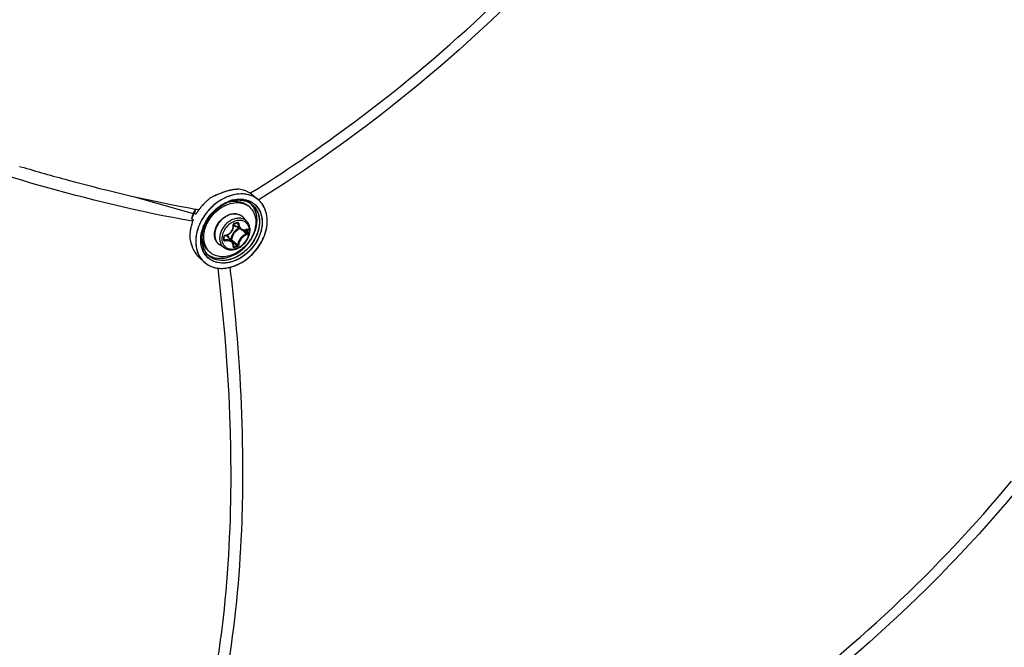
# Model space of a CAD drawing. Header units: millimetres. Extents: x 0 to 420, y 0 to 297.
# Tile 450 of 502: x 359 to 373, y 212 to 222. Entities that reach past the tile are written whole.
import ezdxf

# ---------------------------------------------------------------- set-up
doc = ezdxf.new("R2010")
doc.units = ezdxf.units.MM
doc.header["$LTSCALE"] = 23.1
doc.layers.get('0').update_dxf_attribs({"linetype": 'CONTINUOUS'})

msp = doc.modelspace()

# ---------------------------------------------------------------- linework, layer by layer
at = {"color": 7, "linetype": 'CONTINUOUS'}
for p, q in [((358.53, 219.604), (358.549, 219.598)), ((358.53, 219.604), (358.55, 219.598)), ((360.253, 219.149), (361.131, 218.896)), ((361.692, 219.09), (361.693, 219.091)), ((361.983, 219.2), (361.991, 219.205)), ((361.983, 219.2), (361.991, 219.205)), ((362.003, 219.186), (362.098, 219.11)), ((362.116, 219.104), (362.109, 219.1)), ((362.116, 219.104), (362.109, 219.1)), ((361.161, 218.952), (361.157, 218.938)), ((361.162, 218.954), (361.161, 218.952)), ((361.216, 218.954), (361.217, 218.955)), ((361.217, 218.955), (361.216, 218.954)), ((361.539, 219.016), (361.549, 219.022)), ((361.687, 219.074), (361.688, 219.075)), ((361.687, 219.074), (361.688, 219.074)), ((361.699, 219.079), (361.697, 219.078)), ((361.699, 219.079), (361.697, 219.078)), ((361.973, 218.995), (361.948, 219.017)), ((361.107, 218.823), (361.131, 218.802)), ((361.118, 218.865), (361.118, 218.866)), ((361.118, 218.865), (361.118, 218.866)), ((361.118, 218.865), (361.118, 218.866)), ((361.118, 218.865), (361.118, 218.866)), ((361.151, 218.91), (361.174, 218.889)), ((361.174, 218.889), (361.175, 218.89)), ((361.175, 218.89), (361.174, 218.889)), ((361.41, 218.904), (361.413, 218.907)), ((361.938, 218.775), (361.883, 218.838)), ((361.294, 218.725), (361.294, 218.726)), ((361.309, 218.732), (361.309, 218.732)), ((361.327, 218.769), (361.327, 218.769)), ((361.711, 218.634), (361.717, 218.645)), ((361.717, 218.645), (361.723, 218.657)), ((361.723, 218.657), (361.728, 218.67)), ((361.728, 218.67), (361.731, 218.682)), ((361.731, 218.682), (361.734, 218.695)), ((361.734, 218.734), (361.735, 218.736)), ((361.734, 218.733), (361.734, 218.734)), ((361.734, 218.731), (361.734, 218.733)), ((361.735, 218.721), (361.734, 218.731)), ((361.734, 218.695), (361.735, 218.708)), ((361.735, 218.736), (361.736, 218.737)), ((361.735, 218.708), (361.735, 218.721)), ((361.736, 218.739), (361.737, 218.74)), ((361.736, 218.737), (361.736, 218.739)), ((361.737, 218.74), (361.739, 218.741)), ((361.739, 218.741), (361.74, 218.742)), ((361.74, 218.742), (361.741, 218.743)), ((361.741, 218.743), (361.742, 218.744)), ((361.742, 218.744), (361.743, 218.744)), ((361.743, 218.744), (361.758, 218.748)), ((361.844, 218.661), (361.751, 218.719)), ((361.755, 218.782), (361.754, 218.782)), ((361.755, 218.782), (361.754, 218.782)), ((361.758, 218.748), (361.767, 218.75)), ((361.767, 218.75), (361.775, 218.753)), ((361.775, 218.753), (361.79, 218.757)), ((361.787, 218.756), (361.798, 218.75)), ((361.789, 218.755), (361.792, 218.754)), ((361.79, 218.757), (361.791, 218.758)), ((361.791, 218.758), (361.792, 218.758)), ((361.792, 218.758), (361.793, 218.758)), ((361.793, 218.758), (361.794, 218.757)), ((361.794, 218.757), (361.794, 218.757)), ((361.844, 218.661), (361.848, 218.659)), ((361.848, 218.659), (361.856, 218.655)), ((361.856, 218.655), (361.865, 218.652)), ((361.865, 218.652), (361.874, 218.65)), ((361.874, 218.65), (361.884, 218.649)), ((361.884, 218.649), (361.894, 218.649)), ((361.884, 218.649), (361.887, 218.647)), ((361.894, 218.649), (361.903, 218.65)), ((361.903, 218.65), (361.913, 218.652)), ((361.913, 218.652), (361.923, 218.655)), ((361.923, 218.655), (361.931, 218.658)), ((361.928, 218.657), (361.935, 218.653)), ((361.931, 218.658), (361.932, 218.659)), ((361.932, 218.659), (361.931, 218.658)), ((361.932, 218.659), (361.933, 218.659)), ((361.264, 218.586), (361.264, 218.586)), ((361.265, 218.586), (361.265, 218.586)), ((361.595, 218.556), (361.596, 218.558)), ((361.595, 218.555), (361.595, 218.556)), ((361.595, 218.554), (361.595, 218.555)), ((361.595, 218.553), (361.595, 218.554)), ((361.595, 218.534), (361.595, 218.553)), ((361.595, 218.529), (361.595, 218.534)), ((361.595, 218.506), (361.595, 218.529)), ((361.595, 218.512), (361.604, 218.5)), ((361.595, 218.505), (361.595, 218.506)), ((361.595, 218.504), (361.595, 218.505)), ((361.595, 218.503), (361.595, 218.504)), ((361.595, 218.504), (361.595, 218.504)), ((361.596, 218.558), (361.597, 218.559)), ((361.597, 218.559), (361.598, 218.56)), ((361.598, 218.56), (361.599, 218.561)), ((361.599, 218.561), (361.601, 218.562)), ((361.601, 218.562), (361.602, 218.563)), ((361.602, 218.563), (361.604, 218.564)), ((361.604, 218.564), (361.605, 218.564)), ((361.605, 218.564), (361.615, 218.566)), ((361.605, 218.564), (361.605, 218.564)), ((361.615, 218.566), (361.628, 218.57)), ((361.628, 218.57), (361.64, 218.574)), ((361.64, 218.574), (361.652, 218.58)), ((361.716, 218.472), (361.646, 218.556)), ((361.652, 218.58), (361.664, 218.587)), ((361.664, 218.587), (361.675, 218.595)), ((361.675, 218.595), (361.685, 218.603)), ((361.685, 218.603), (361.694, 218.613)), ((361.693, 218.505), (361.69, 218.504)), ((361.694, 218.613), (361.703, 218.623)), ((361.703, 218.623), (361.711, 218.634)), ((361.597, 218.381), (361.527, 218.427)), ((361.703, 218.488), (361.736, 218.46)), ((361.721, 218.466), (361.716, 218.472)), ((361.726, 218.458), (361.721, 218.466)), ((361.73, 218.45), (361.726, 218.458)), ((361.732, 218.441), (361.73, 218.45)), ((361.734, 218.432), (361.732, 218.441)), ((361.735, 218.422), (361.734, 218.432)), ((361.734, 218.405), (361.735, 218.412)), ((361.734, 218.405), (361.734, 218.405)), ((361.734, 218.404), (361.734, 218.405)), ((361.734, 218.404), (361.735, 218.403)), ((361.734, 218.404), (361.734, 218.404)), ((361.734, 218.404), (361.734, 218.404)), ((361.734, 218.404), (361.734, 218.404)), ((361.735, 218.412), (361.735, 218.422)), ((361.735, 218.411), (361.741, 218.403)), ((361.735, 218.403), (361.736, 218.403)), ((361.213, 218.245), (361.288, 218.175)), ((361.384, 218.315), (361.359, 218.336)), ((361.292, 218.172), (361.293, 218.171)), ((361.292, 218.172), (361.293, 218.171)), ((361.501, 218.079), (361.501, 218.079))]:
    msp.add_line(p, q, dxfattribs=at)
for centre, radius, start, end in [((361.911, 218.254), 1.017, 106.1445, 109.2371), ((361.91, 218.255), 1.016, 106.1399, 109.2411), ((361.873, 218.386), 0.879, 102.7336, 106.1494), ((361.872, 218.387), 0.878, 102.7293, 106.1433), ((361.854, 218.467), 0.796, 101.7838, 102.6906), ((361.853, 218.469), 0.794, 101.7857, 102.6944), ((361.836, 218.557), 0.705, 97.8778, 101.8484), ((361.818, 218.687), 0.573, 93.291, 97.8868), ((361.813, 218.752), 0.508, 92.6011, 93.2126), ((361.813, 218.76), 0.5, 91.9799, 93.2172), ((361.813, 218.762), 0.498, 91.9715, 93.2143), ((361.813, 218.767), 0.493, 91.9754, 92.6012), ((361.766, 218.865), 0.4, 73.6541, 79.7149), ((361.77, 218.88), 0.385, 71.2384, 73.6286), ((361.774, 218.89), 0.374, 67.3436, 71.2449), ((361.778, 218.899), 0.364, 64.2958, 67.3359), ((361.876, 218.485), 0.81, 132.3251, 134.8623), ((361.873, 218.488), 0.805, 131.0587, 132.3247), ((361.863, 218.499), 0.79, 127.2199, 131.0754), ((362.052, 217.908), 1.391, 116.0818, 118.6455), ((362.051, 217.91), 1.389, 116.0761, 118.6434), ((362.035, 217.943), 1.352, 115.443, 116.0705), ((362.032, 217.948), 1.346, 115.4437, 116.0741), ((362.037, 217.938), 1.357, 115.7551, 116.0699), ((362.032, 217.947), 1.347, 115.4424, 115.7551), ((362.006, 218.003), 1.285, 112.7623, 115.4632), ((362.006, 218.004), 1.284, 112.7567, 115.4595), ((361.963, 218.106), 1.174, 109.9514, 112.7611), ((361.963, 218.106), 1.174, 109.9538, 112.7637), ((361.939, 218.172), 1.104, 109.2057, 109.9325), ((361.938, 218.174), 1.101, 109.2023, 109.9308), ((361.853, 218.579), 0.536, 107.2419, 108.7576), ((361.847, 218.596), 0.518, 106.1134, 107.3858), ((361.846, 218.599), 0.515, 103.4104, 107.288), ((361.843, 218.612), 0.501, 102.3187, 106.1235), ((361.83, 218.615), 0.481, 104.2982, 105.1178), ((361.824, 218.642), 0.454, 97.7995, 104.9093), ((361.827, 218.629), 0.468, 102.1735, 104.8241), ((361.828, 218.626), 0.47, 102.206, 104.3032), ((361.842, 218.617), 0.496, 102.3558, 103.3932), ((361.822, 218.654), 0.442, 97.0256, 102.2393), ((361.822, 218.65), 0.446, 97.7242, 102.1899), ((361.818, 218.681), 0.414, 94.7319, 97.7309), ((361.82, 218.668), 0.428, 96.9692, 97.6995), ((361.818, 218.687), 0.408, 93.525, 96.9991), ((361.819, 218.678), 0.417, 94.7478, 96.9755), ((361.816, 218.707), 0.388, 88.6153, 94.7634), ((361.818, 218.691), 0.405, 93.5363, 94.7428), ((361.816, 218.712), 0.384, 88.6194, 93.5676), ((361.816, 218.713), 0.383, 87.9835, 93.5437), ((361.817, 218.728), 0.367, 87.9591, 88.5841), ((361.817, 218.734), 0.362, 84.9477, 88.5832), ((361.817, 218.737), 0.358, 84.9412, 87.9688), ((361.817, 218.738), 0.358, 84.1499, 87.9618), ((361.818, 218.746), 0.349, 84.1314, 84.9312), ((361.819, 218.759), 0.337, 78.4453, 84.9788), ((361.819, 218.761), 0.335, 78.4309, 84.164), ((361.82, 218.762), 0.334, 77.9656, 84.1741), ((361.822, 218.774), 0.322, 77.9177, 78.3942), ((361.824, 218.782), 0.313, 74.422, 78.4069), ((361.823, 218.781), 0.314, 74.4428, 77.929), ((361.824, 218.783), 0.312, 73.9067, 77.9342), ((361.825, 218.788), 0.307, 73.9076, 74.4307), ((361.827, 218.795), 0.299, 66.8711, 74.4371), ((361.828, 218.797), 0.298, 66.5843, 73.9187), ((361.828, 218.797), 0.297, 66.8595, 73.9346), ((361.78, 218.905), 0.358, 60.8366, 64.2956), ((361.783, 218.91), 0.352, 57.3375, 60.835), ((361.786, 218.914), 0.348, 54.2008, 57.3352), ((361.786, 218.914), 0.347, 51.374, 57.336), ((361.787, 218.915), 0.346, 51.3671, 54.1977), ((361.881, 218.838), 0.348, 49.0636, 51.3813), ((361.881, 218.838), 0.348, 49.4339, 51.3906), ((361.881, 218.838), 0.347, 49.4293, 51.3842), ((361.881, 218.838), 0.347, 49.062, 49.4288), ((361.881, 218.839), 0.347, 48.3629, 49.4333), ((361.88, 218.837), 0.348, 44.9652, 49.0592), ((361.881, 218.838), 0.347, 48.3608, 49.0631), ((361.879, 218.836), 0.35, 41.2183, 48.3492), ((361.881, 218.838), 0.348, 44.9615, 48.3584), ((361.879, 218.836), 0.351, 41.9039, 44.9607), ((361.879, 218.836), 0.351, 41.9065, 44.9646), ((361.695, 218.635), 0.622, 149.0997, 155.2096), ((361.695, 218.633), 0.623, 149.1513, 155.052), ((361.698, 218.631), 0.626, 150.7748, 152.3437), ((373.758, 215.905), 12.96, 166.462, 166.591), ((361.705, 218.628), 0.634, 149.1731, 150.7751), ((363.965, 234.807), 16.089, 259.9705, 260.1644), ((361.869, 218.488), 0.802, 146.1633, 147.8943), ((361.869, 218.488), 0.802, 146.1631, 147.8944), ((361.875, 218.484), 0.809, 144.5248, 146.1976), ((361.875, 218.484), 0.809, 144.5248, 146.164), ((361.877, 218.483), 0.812, 144.0632, 144.4358), ((361.877, 218.483), 0.812, 144.0633, 144.4358), ((361.878, 218.482), 0.813, 142.3847, 144.0631), ((361.878, 218.482), 0.813, 142.3846, 144.0632), ((361.88, 218.48), 0.816, 140.2294, 142.4104), ((361.882, 218.479), 0.818, 138.618, 140.2301), ((361.881, 218.48), 0.817, 136.3599, 138.6386), ((361.878, 218.482), 0.813, 134.8487, 136.3598), ((361.975, 218.398), 0.824, 138.074, 138.8906), ((361.975, 218.398), 0.823, 137.5371, 138.1658), ((361.903, 218.474), 0.653, 122.1305, 124.4833), ((361.902, 218.475), 0.652, 122.8489, 124.5399), ((361.839, 218.585), 0.513, 107.22, 110.3852), ((361.842, 218.581), 0.518, 109.0704, 110.4308), ((361.837, 218.593), 0.505, 106.8931, 109.0217), ((361.837, 218.595), 0.502, 107.3246, 109.0726), ((361.832, 218.61), 0.487, 106.1133, 107.322), ((361.835, 218.6), 0.497, 106.0997, 107.2095), ((361.768, 218.675), 0.408, 100.9843, 101.3576), ((361.834, 218.603), 0.495, 106.0617, 106.8886), ((361.767, 218.679), 0.404, 99.9887, 100.9855), ((361.832, 218.609), 0.488, 105.118, 106.062), ((361.83, 218.615), 0.482, 105.9539, 106.1107), ((361.83, 218.618), 0.479, 105.1131, 105.9545), ((361.832, 218.61), 0.487, 104.8378, 105.8266), ((361.829, 218.621), 0.476, 104.8171, 105.1126), ((361.831, 218.804), 0.29, 66.5433, 66.8256), ((361.832, 218.806), 0.287, 63.2025, 66.8391), ((361.832, 218.806), 0.287, 63.862, 66.5523), ((361.832, 218.807), 0.286, 63.1854, 66.5489), ((361.807, 218.803), 0.254, 49.1138, 56.5118), ((361.833, 218.809), 0.284, 62.9327, 63.8583), ((361.834, 218.81), 0.283, 62.9211, 63.1792), ((361.838, 218.818), 0.274, 51.4497, 62.9668), ((361.838, 218.818), 0.274, 51.4535, 62.9817), ((361.795, 218.84), 0.284, 42.6538, 45.6927), ((361.795, 218.841), 0.283, 42.6021, 45.7158), ((361.794, 218.839), 0.285, 42.0025, 42.6552), ((361.794, 218.84), 0.284, 41.9998, 42.6077), ((361.795, 218.84), 0.284, 41.9994, 42.6035), ((361.792, 218.837), 0.288, 34.7184, 41.9867), ((361.829, 218.808), 0.288, 34.746, 51.2762), ((361.876, 218.833), 0.354, 37.7797, 41.9029), ((361.877, 218.834), 0.353, 41.2261, 41.9058), ((361.876, 218.834), 0.354, 39.5241, 41.2254), ((361.876, 218.834), 0.354, 39.5218, 41.2241), ((361.873, 218.831), 0.358, 34.7268, 39.5137), ((361.875, 218.832), 0.356, 37.7856, 39.5239), ((361.873, 218.831), 0.359, 35.24, 37.7844), ((361.873, 218.831), 0.358, 35.6838, 37.7821), ((361.871, 218.83), 0.36, 35.2378, 35.6851), ((361.871, 218.829), 0.361, 34.732, 35.2377), ((361.871, 218.83), 0.36, 34.7269, 35.2416), ((361.864, 218.825), 0.369, 29.5143, 34.7143), ((361.87, 218.829), 0.362, 34.1645, 34.7334), ((361.87, 218.829), 0.362, 34.1603, 34.7268), ((361.864, 218.825), 0.369, 29.5143, 34.1452), ((361.869, 218.828), 0.363, 33.6712, 34.1645), ((372.32, 216.151), 11.527, 166.382, 166.5981), ((361.791, 218.538), 0.741, 154.9058, 157.4038), ((361.791, 218.527), 0.715, 157.388, 161.507), ((361.668, 218.646), 0.592, 156.1226, 158.2087), ((361.666, 218.647), 0.59, 156.8633, 158.2111), ((361.67, 218.646), 0.595, 157.7633, 158.3391), ((361.811, 218.528), 0.763, 151.4813, 154.9018), ((361.676, 218.644), 0.601, 155.7151, 157.7608), ((361.675, 218.643), 0.6, 155.0758, 156.8623), ((361.677, 218.642), 0.603, 155.0781, 156.1259), ((361.682, 218.642), 0.607, 155.2324, 155.7175), ((361.687, 218.637), 0.614, 152.34, 155.0724), ((361.823, 218.523), 0.776, 151.2388, 151.4899), ((361.822, 218.523), 0.775, 151.3582, 151.49), ((361.826, 218.521), 0.78, 150.0305, 151.3572), ((361.826, 218.521), 0.78, 150.0307, 151.2379), ((361.858, 218.495), 0.79, 147.8927, 149.9534), ((361.858, 218.495), 0.79, 147.8927, 149.9534), ((361.927, 218.439), 0.695, 138.0417, 152.8466), ((361.94, 218.428), 0.712, 137.7154, 137.9098), ((361.767, 218.736), 0.154, 50.5352, 52.3899), ((361.768, 218.736), 0.154, 47.2036, 50.5349), ((361.767, 218.735), 0.154, 41.5302, 47.1948), ((361.685, 218.554), 0.605, 170.2326, 172.67), ((361.706, 218.55), 0.627, 167.8527, 170.233), ((361.726, 218.546), 0.647, 165.782, 167.8545), ((361.748, 218.54), 0.67, 163.1312, 165.7775), ((361.769, 218.534), 0.691, 161.5191, 163.1372), ((361.891, 218.458), 0.654, 153.263, 156.1543), ((361.883, 218.462), 0.646, 154.3622, 155.8712), ((361.888, 218.46), 0.65, 155.0487, 155.9788), ((361.893, 218.457), 0.656, 154.2378, 155.0489), ((361.886, 218.461), 0.649, 153.6776, 154.363), ((361.896, 218.456), 0.66, 153.6901, 154.2381), ((361.899, 218.455), 0.663, 153.2557, 153.6902), ((361.889, 218.459), 0.652, 153.1881, 153.6775), ((361.9, 218.454), 0.664, 152.9608, 153.2557), ((361.892, 218.457), 0.656, 152.92, 153.1883), ((361.878, 218.47), 0.626, 153.7083, 155.3285), ((361.875, 218.472), 0.623, 153.6861, 155.3403), ((361.871, 218.474), 0.618, 153.6767, 155.3664), ((361.888, 218.465), 0.637, 151.5214, 153.6846), ((361.886, 218.466), 0.636, 151.5635, 153.7075), ((361.881, 218.469), 0.63, 151.5063, 153.6718), ((361.799, 218.795), 0.0898, 224.1498, 225.1349), ((361.799, 218.795), 0.0901, 225.1677, 238.1926), ((361.213, 220.683), 2.004, 285.3931, 286.8075), ((361.834, 218.552), 0.243, 109.0733, 109.2293), ((361.9, 218.493), 0.202, 114.0645, 126.4053), ((353.747, 209.087), 12.542, 49.561, 49.7244), ((353.904, 209.151), 12.406, 49.6565, 49.948), ((361.889, 218.762), 0.107, 290.317, 292.2631), ((361.888, 218.765), 0.11, 292.2624, 294.0755), ((360.47, 218.63), 1.465, 0.0023, 0.9288), ((360.471, 218.629), 1.478, 0.0024, 0.9289), ((361.642, 218.559), 0.562, 174.8894, 177.8658), ((361.622, 218.56), 0.543, 177.8716, 179.7737), ((361.593, 218.559), 0.513, 179.7432, 184.8795), ((361.663, 218.557), 0.583, 172.6712, 174.8925), ((361.826, 218.663), 0.759, 191.2178, 195.5613), ((361.825, 218.663), 0.758, 191.2213, 195.5707), ((361.745, 218.51), 0.487, 171.2973, 173.5686), ((361.743, 218.51), 0.485, 172.5131, 173.5713), ((361.736, 218.511), 0.478, 172.6447, 173.573), ((361.753, 218.508), 0.496, 170.9582, 172.5115), ((361.746, 218.509), 0.489, 170.9693, 172.6411), ((361.672, 218.563), 0.408, 176.8536, 177.2058), ((361.662, 218.564), 0.398, 177.1951, 179.9887), ((359.447, 218.524), 2.141, 0.0023, 0.6425), ((359.527, 218.524), 2.061, 359.3452, 0.0019), ((361.592, 218.506), 0.00271, 351.6033, 359.3214), ((361.611, 218.548), 0.0216, 99.0638, 106.7637), ((361.577, 218.498), 0.0902, 40.0257, 53.8865), ((361.562, 218.497), 0.111, 16.5086, 23.3442), ((369.359, 227.589), 11.879, 229.894, 230.1621), ((361.913, 218.476), 0.211, 135.0983, 148.1044), ((354.482, 209.949), 11.409, 49.2631, 49.5647), ((360.518, 218.63), 1.417, 359.0554, 0.003), ((360.521, 218.629), 1.429, 359.0555, 0.003), ((361.47, 218.845), 0.778, 330.5123, 333.6717), ((361.469, 218.845), 0.779, 330.5122, 333.327), ((361.478, 218.84), 0.769, 333.0374, 333.3366), ((361.48, 218.839), 0.767, 333.3366, 333.6826), ((361.481, 218.839), 0.765, 333.334, 333.6776), ((361.489, 218.835), 0.757, 333.6765, 336.5845), ((361.484, 218.838), 0.763, 333.6777, 333.9899), ((361.482, 218.838), 0.765, 333.6799, 333.9876), ((361.491, 218.834), 0.755, 333.9855, 336.5878), ((361.485, 218.837), 0.762, 333.9876, 334.2589), ((361.774, 218.649), 0.705, 195.614, 196.1755), ((361.765, 218.647), 0.695, 195.6053, 196.7388), ((361.762, 218.646), 0.692, 196.1754, 196.7423), ((361.703, 218.627), 0.63, 196.6803, 201.5655), ((361.738, 218.639), 0.668, 196.736, 198.3293), ((361.686, 218.621), 0.613, 198.3041, 201.594), ((361.633, 218.6), 0.555, 201.6107, 204.2679), ((361.613, 218.592), 0.534, 201.5529, 206.96), ((361.594, 218.583), 0.513, 204.2662, 207.0179), ((361.571, 218.571), 0.487, 207.0355, 207.7508), ((361.565, 218.568), 0.481, 207.035, 208.4807), ((361.562, 218.566), 0.476, 207.7507, 208.4779), ((368.849, 226.882), 11.024, 229.8157, 230.166), ((361.366, 219.79), 1.437, 285.1211, 287.0773), ((361.367, 219.788), 1.449, 285.1302, 287.0863), ((368.411, 226.452), 10.399, 230.1605, 230.5137), ((361.542, 218.555), 0.454, 208.4638, 210.9284), ((361.506, 218.534), 0.412, 210.908, 214.6779), ((361.473, 218.511), 0.372, 214.6889, 218.3262), ((361.45, 218.493), 0.342, 218.3308, 221.7323), ((361.437, 218.481), 0.325, 221.7538, 222.6882), ((361.431, 218.475), 0.317, 221.7301, 224.7294), ((361.429, 218.474), 0.314, 222.6819, 224.7388), ((361.418, 218.464), 0.3, 224.739, 226.8165), ((361.417, 218.462), 0.298, 224.7402, 226.8287), ((361.541, 218.44), 0.367, 210.7429, 214.716), ((361.531, 218.433), 0.355, 214.7064, 226.7754), ((361.562, 218.466), 0.313, 210.7901, 214.7141), ((361.56, 218.465), 0.31, 211.0881, 222.7444), ((361.556, 218.462), 0.305, 214.7236, 222.4961), ((361.549, 218.481), 0.286, 212.4396, 214.729), ((361.545, 218.477), 0.28, 212.3932, 214.4557), ((361.549, 218.48), 0.285, 214.1929, 214.455), ((361.548, 218.48), 0.284, 214.455, 214.7178), ((361.542, 218.476), 0.277, 214.4595, 214.7269), ((361.547, 218.479), 0.284, 214.7319, 215.057), ((361.546, 218.478), 0.281, 214.7269, 215.0192), ((361.54, 218.474), 0.275, 214.9928, 226.7807), ((361.54, 218.474), 0.274, 215.0081, 226.7584), ((361.51, 218.511), 0.281, 231.4054, 232.722), ((361.51, 218.511), 0.281, 231.4064, 232.7134), ((361.511, 218.513), 0.283, 232.7127, 236.2895), ((361.511, 218.512), 0.283, 232.7165, 236.2884), ((361.513, 218.515), 0.286, 236.2889, 238.5573), ((361.513, 218.515), 0.286, 236.2886, 238.5626), ((361.513, 218.515), 0.285, 236.2874, 238.5544), ((361.55, 218.507), 0.254, 221.708, 229.0965), ((361.526, 218.429), 0.348, 226.8293, 227.7933), ((361.526, 218.428), 0.347, 226.8244, 227.647), ((361.526, 218.428), 0.347, 226.8295, 227.6451), ((361.541, 218.662), 0.587, 282.3173, 286.1187), ((361.541, 218.66), 0.585, 282.3116, 285.7191), ((361.538, 218.671), 0.597, 285.3554, 285.7094), ((361.537, 218.675), 0.601, 285.7095, 286.104), ((361.537, 218.674), 0.6, 285.7065, 286.1108), ((361.532, 218.693), 0.62, 286.1189, 289.4534), ((361.536, 218.678), 0.604, 286.1021, 286.4733), ((361.536, 218.677), 0.603, 286.1108, 286.476), ((361.531, 218.694), 0.621, 286.4883, 289.4526), ((361.535, 218.681), 0.607, 286.4732, 286.7889)]:
    msp.add_arc(centre, radius, start, end, dxfattribs=at)
for points, knots in [([(361.991, 219.205), (362.491, 219.517), (364.413, 220.824), (366.137, 222.428), (367.245, 223.763)], [0, 0, 0, 0, 0.253674, 1, 1, 1, 1]), ([(367.312, 223.614), (366.951, 223.181), (365.406, 221.477), (363.586, 220.026), (362.116, 219.104)], [0, 0, 0, 0, 0.245138, 1, 1, 1, 1]), ([(361.123, 218.781), (360.329, 218.919), (358.602, 219.346), (356.917, 219.907), (356.006, 220.239)], [0, 0, 0, 0, 0.45396, 1, 1, 1, 1]), ([(358.55, 219.598), (358.784, 219.529), (359.647, 219.284), (360.521, 219.077), (361.163, 218.964)], [0, 0, 0, 0, 0.27236, 1, 1, 1, 1]), ([(361.996, 219.167), (361.947, 219.184), (361.836, 219.2), (361.666, 219.165), (361.501, 219.08), (361.405, 218.996), (361.362, 218.947)], [0, 0, 0, 0, 0.221196, 0.463312, 0.725506, 1, 1, 1, 1]), ([(361.996, 219.166), (361.947, 219.184), (361.836, 219.2), (361.666, 219.166), (361.501, 219.08), (361.406, 218.996), (361.363, 218.948)], [0, 0, 0, 0, 0.221447, 0.463667, 0.725746, 1, 1, 1, 1]), ([(361.703, 219.169), (361.673, 219.16), (361.547, 219.113), (361.437, 219.029), (361.368, 218.954)], [0, 0, 0, 0, 0.239966, 1, 1, 1, 1]), ([(361.549, 219.022), (361.56, 219.03), (361.606, 219.057), (361.655, 219.079), (361.692, 219.09)], [0, 0, 0, 0, 0.256628, 1, 1, 1, 1]), ([(361.694, 219.091), (361.751, 219.109), (361.868, 219.125), (361.982, 219.086), (362.026, 219.055)], [0, 0, 0, 0, 0.526189, 1, 1, 1, 1]), ([(361.697, 219.076), (361.742, 219.084), (361.813, 219.084), (361.896, 219.054), (361.932, 219.03), (361.948, 219.017)], [0, 0, 0, 0, 0.519583, 0.762839, 1, 1, 1, 1]), ([(361.996, 219.166), (361.952, 219.182), (361.852, 219.199), (361.753, 219.183), (361.703, 219.169)], [0, 0, 0, 0, 0.479541, 1, 1, 1, 1]), ([(361.842, 219.112), (361.891, 219.111), (361.988, 219.09), (362.105, 218.995), (362.166, 218.853), (362.167, 218.688), (362.112, 218.519), (361.978, 218.317), (361.819, 218.206), (361.704, 218.173)], [0, 0, 0, 0, 0.11213, 0.218838, 0.329891, 0.452186, 0.586314, 0.727642, 1, 1, 1, 1]), ([(361.736, 219.102), (361.744, 219.104), (361.779, 219.11), (361.814, 219.113), (361.84, 219.113)], [0, 0, 0, 0, 0.256535, 1, 1, 1, 1]), ([(361.736, 219.102), (361.745, 219.104), (361.78, 219.11), (361.815, 219.113), (361.842, 219.112)], [0, 0, 0, 0, 0.256278, 1, 1, 1, 1]), ([(361.84, 219.113), (361.857, 219.112), (361.922, 219.107), (361.985, 219.083), (362.025, 219.056)], [0, 0, 0, 0, 0.261575, 1, 1, 1, 1]), ([(361.362, 218.947), (361.316, 218.896), (361.238, 218.784), (361.171, 218.598), (361.161, 218.414), (361.198, 218.3), (361.226, 218.253)], [0, 0, 0, 0, 0.275019, 0.538051, 0.78006, 1, 1, 1, 1]), ([(361.362, 218.947), (361.316, 218.896), (361.238, 218.784), (361.171, 218.598), (361.161, 218.414), (361.198, 218.3), (361.226, 218.253)], [0, 0, 0, 0, 0.275264, 0.538289, 0.780129, 1, 1, 1, 1]), ([(361.355, 218.939), (361.343, 218.926), (361.3, 218.873), (361.263, 218.813), (361.24, 218.767)], [0, 0, 0, 0, 0.252116, 1, 1, 1, 1]), ([(361.289, 218.542), (361.289, 218.623), (361.327, 218.748), (361.425, 218.884), (361.521, 218.972), (361.63, 219.033), (361.743, 219.063), (361.853, 219.06), (361.919, 219.033), (361.947, 219.015)], [0, 0, 0, 0, 0.254142, 0.391, 0.527564, 0.659013, 0.781772, 0.894694, 1, 1, 1, 1]), ([(361.672, 219.07), (361.637, 219.058), (361.497, 218.992), (361.383, 218.872), (361.327, 218.769)], [0, 0, 0, 0, 0.241236, 1, 1, 1, 1]), ([(361.661, 219.066), (361.627, 219.053), (361.491, 218.986), (361.382, 218.869), (361.327, 218.769)], [0, 0, 0, 0, 0.242026, 1, 1, 1, 1]), ([(361.483, 218.229), (361.572, 218.217), (361.72, 218.253), (361.878, 218.363), (361.982, 218.478), (362.055, 218.612), (362.091, 218.752), (362.085, 218.887), (362.052, 218.968), (362.029, 219.001)], [0, 0, 0, 0, 0.239217, 0.373672, 0.511458, 0.646823, 0.774667, 0.892112, 1, 1, 1, 1]), ([(362.065, 218.972), (362.089, 218.937), (362.124, 218.853), (362.127, 218.713), (362.086, 218.567), (362.007, 218.43), (361.895, 218.315), (361.729, 218.209), (361.574, 218.182), (361.486, 218.203)], [0, 0, 0, 0, 0.108486, 0.226976, 0.356148, 0.49267, 0.630927, 0.764804, 1, 1, 1, 1]), ([(362.102, 218.979), (362.128, 218.942), (362.164, 218.853), (362.168, 218.705), (362.125, 218.551), (362.041, 218.406), (361.924, 218.284), (361.748, 218.171), (361.585, 218.141), (361.491, 218.163)], [0, 0, 0, 0, 0.108425, 0.226833, 0.355901, 0.492337, 0.630562, 0.76449, 1, 1, 1, 1]), ([(361.654, 218.244), (361.737, 218.268), (361.894, 218.361), (362.028, 218.543), (362.082, 218.709), (362.091, 218.83), (362.067, 218.941), (362.029, 219.004), (362.006, 219.03)], [0, 0, 0, 0, 0.260989, 0.532289, 0.661973, 0.783062, 0.894976, 1, 1, 1, 1]), ([(362.009, 219.032), (362.037, 219.01), (362.087, 218.951), (362.125, 218.839), (362.126, 218.712), (362.079, 218.535), (361.943, 218.339), (361.777, 218.237), (361.689, 218.211)], [0, 0, 0, 0, 0.104524, 0.214592, 0.333967, 0.462949, 0.735941, 1, 1, 1, 1]), ([(361.973, 218.995), (361.988, 218.982), (362.016, 218.951), (362.057, 218.877), (362.068, 218.811), (362.068, 218.767)], [0, 0, 0, 0, 0.238021, 0.481682, 1, 1, 1, 1]), ([(362.029, 218.568), (362.049, 218.609), (362.079, 218.692), (362.092, 218.819), (362.07, 218.937), (362.03, 219.003), (362.006, 219.03)], [0, 0, 0, 0, 0.278014, 0.537515, 0.77657, 1, 1, 1, 1]), ([(362.009, 219.032), (362.04, 219.008), (362.093, 218.941), (362.129, 218.815), (362.12, 218.674), (362.088, 218.582), (362.065, 218.537)], [0, 0, 0, 0, 0.222971, 0.459982, 0.719377, 1, 1, 1, 1]), ([(362.025, 219.056), (362.061, 219.031), (362.125, 218.962), (362.169, 218.825), (362.163, 218.67), (362.127, 218.568), (362.102, 218.518)], [0, 0, 0, 0, 0.223214, 0.459267, 0.718396, 1, 1, 1, 1]), ([(362.184, 218.534), (362.22, 218.618), (362.261, 218.789), (362.215, 218.963), (362.171, 219.029)], [0, 0, 0, 0, 0.533744, 1, 1, 1, 1]), ([(362.171, 218.506), (362.211, 218.589), (362.26, 218.759), (362.225, 218.937), (362.185, 219.007)], [0, 0, 0, 0, 0.533174, 1, 1, 1, 1]), ([(361.861, 218.857), (361.845, 218.87), (361.806, 218.889), (361.738, 218.895), (361.668, 218.878), (361.599, 218.842), (361.539, 218.789), (361.477, 218.705), (361.453, 218.627), (361.453, 218.577)], [0, 0, 0, 0, 0.104897, 0.216899, 0.338904, 0.47012, 0.607003, 0.744549, 1, 1, 1, 1]), ([(361.458, 218.648), (361.47, 218.697), (361.521, 218.791), (361.607, 218.855), (361.654, 218.875)], [0, 0, 0, 0, 0.499995, 1, 1, 1, 1]), ([(361.869, 218.819), (361.851, 218.825), (361.812, 218.83), (361.753, 218.82), (361.693, 218.795), (361.62, 218.744), (361.55, 218.655), (361.526, 218.567), (361.526, 218.525)], [0, 0, 0, 0, 0.108641, 0.225762, 0.35139, 0.483442, 0.751147, 1, 1, 1, 1]), ([(361.654, 218.875), (361.675, 218.883), (361.717, 218.895), (361.78, 218.895), (361.838, 218.877), (361.87, 218.852), (361.883, 218.838)], [0, 0, 0, 0, 0.270574, 0.524505, 0.765155, 1, 1, 1, 1]), ([(361.887, 218.781), (361.868, 218.79), (361.822, 218.798), (361.777, 218.79), (361.755, 218.782)], [0, 0, 0, 0, 0.475968, 1, 1, 1, 1]), ([(361.938, 218.775), (361.929, 218.785), (361.908, 218.804), (361.882, 218.815), (361.869, 218.819)], [0, 0, 0, 0, 0.49562, 1, 1, 1, 1]), ([(361.24, 218.767), (361.198, 218.682), (361.146, 218.507), (361.184, 218.323), (361.226, 218.252)], [0, 0, 0, 0, 0.534142, 1, 1, 1, 1]), ([(361.295, 218.303), (361.26, 218.361), (361.225, 218.51), (361.262, 218.654), (361.294, 218.725)], [0, 0, 0, 0, 0.466936, 1, 1, 1, 1]), ([(361.293, 218.306), (361.259, 218.363), (361.226, 218.51), (361.262, 218.653), (361.293, 218.723)], [0, 0, 0, 0, 0.467423, 1, 1, 1, 1]), ([(361.309, 218.732), (361.303, 218.719), (361.283, 218.672), (361.269, 218.621), (361.263, 218.583)], [0, 0, 0, 0, 0.25704, 1, 1, 1, 1]), ([(361.309, 218.732), (361.303, 218.72), (361.283, 218.673), (361.27, 218.623), (361.264, 218.586)], [0, 0, 0, 0, 0.257233, 1, 1, 1, 1]), ([(361.449, 218.583), (361.449, 218.588), (361.45, 218.61), (361.454, 218.632), (361.458, 218.648)], [0, 0, 0, 0, 0.244438, 1, 1, 1, 1]), ([(362.068, 218.767), (362.068, 218.695), (362.037, 218.582), (361.955, 218.454), (361.874, 218.369), (361.779, 218.303), (361.678, 218.26), (361.575, 218.245), (361.509, 218.253), (361.479, 218.263)], [0, 0, 0, 0, 0.248665, 0.382512, 0.517376, 0.649238, 0.774658, 0.891563, 1, 1, 1, 1]), ([(361.754, 218.782), (361.727, 218.772), (361.675, 218.743), (361.594, 218.662), (361.56, 218.575), (361.56, 218.52)], [0, 0, 0, 0, 0.249772, 0.51087, 1, 1, 1, 1]), ([(361.597, 218.381), (361.614, 218.37), (361.654, 218.353), (361.719, 218.351), (361.786, 218.368), (361.849, 218.403), (361.904, 218.453), (361.96, 218.531), (361.982, 218.603), (361.982, 218.65)], [0, 0, 0, 0, 0.11076, 0.226584, 0.349536, 0.479279, 0.613227, 0.747471, 1, 1, 1, 1]), ([(361.607, 218.57), (361.625, 218.573), (361.66, 218.586), (361.702, 218.623), (361.727, 218.672), (361.731, 218.709), (361.729, 218.726)], [0, 0, 0, 0, 0.24849, 0.504031, 0.757203, 1, 1, 1, 1]), ([(361.78, 218.656), (361.772, 218.65), (361.742, 218.625), (361.719, 218.592), (361.707, 218.564)], [0, 0, 0, 0, 0.251119, 1, 1, 1, 1]), ([(361.745, 218.751), (361.74, 218.749), (361.731, 218.742), (361.728, 218.732), (361.729, 218.726)], [0, 0, 0, 0, 0.497141, 1, 1, 1, 1]), ([(361.729, 218.726), (361.73, 218.727), (361.732, 218.727), (361.734, 218.73), (361.734, 218.73)], [0, 0, 0, 0, 0.63264, 1, 1, 1, 1]), ([(361.735, 218.719), (361.738, 218.716), (361.752, 218.707), (361.768, 218.702), (361.781, 218.7)], [0, 0, 0, 0, 0.245283, 1, 1, 1, 1]), ([(361.745, 218.751), (361.745, 218.75), (361.745, 218.748), (361.745, 218.744), (361.743, 218.744)], [0, 0, 0, 0, 0.348, 1, 1, 1, 1]), ([(361.831, 218.669), (361.825, 218.667), (361.8, 218.656), (361.778, 218.639), (361.764, 218.625)], [0, 0, 0, 0, 0.242416, 1, 1, 1, 1]), ([(361.793, 218.764), (361.793, 218.764), (361.793, 218.761), (361.792, 218.758), (361.79, 218.757)], [0, 0, 0, 0, 0.339767, 1, 1, 1, 1]), ([(361.812, 218.75), (361.811, 218.755), (361.808, 218.762), (361.799, 218.765), (361.795, 218.765), (361.793, 218.764)], [0, 0, 0, 0, 0.502703, 0.74499, 1, 1, 1, 1]), ([(361.798, 218.75), (361.798, 218.751), (361.798, 218.754), (361.796, 218.756), (361.794, 218.757)], [0, 0, 0, 0, 0.264576, 1, 1, 1, 1]), ([(361.798, 218.75), (361.799, 218.732), (361.807, 218.698), (361.83, 218.67), (361.844, 218.661)], [0, 0, 0, 0, 0.531229, 1, 1, 1, 1]), ([(361.812, 218.75), (361.809, 218.75), (361.805, 218.749), (361.8, 218.75), (361.798, 218.75)], [0, 0, 0, 0, 0.5364, 1, 1, 1, 1]), ([(361.812, 218.75), (361.812, 218.738), (361.817, 218.714), (361.833, 218.683), (361.858, 218.662), (361.879, 218.656), (361.889, 218.655)], [0, 0, 0, 0, 0.279104, 0.533854, 0.769255, 1, 1, 1, 1]), ([(361.972, 218.639), (361.972, 218.654), (361.969, 218.685), (361.952, 218.727), (361.925, 218.76), (361.9, 218.776), (361.887, 218.781)], [0, 0, 0, 0, 0.267263, 0.518158, 0.759229, 1, 1, 1, 1]), ([(361.889, 218.655), (361.892, 218.655), (361.905, 218.655), (361.918, 218.658), (361.927, 218.661)], [0, 0, 0, 0, 0.242499, 1, 1, 1, 1]), ([(361.933, 218.664), (361.933, 218.663), (361.933, 218.662), (361.933, 218.66), (361.932, 218.659)], [0, 0, 0, 0, 0.296838, 1, 1, 1, 1]), ([(361.95, 218.653), (361.95, 218.657), (361.947, 218.663), (361.939, 218.666), (361.935, 218.665), (361.933, 218.664)], [0, 0, 0, 0, 0.500392, 0.734456, 1, 1, 1, 1]), ([(361.935, 218.653), (361.935, 218.654), (361.935, 218.656), (361.934, 218.658), (361.933, 218.659)], [0, 0, 0, 0, 0.295427, 1, 1, 1, 1]), ([(361.95, 218.653), (361.947, 218.652), (361.942, 218.651), (361.937, 218.652), (361.935, 218.653)], [0, 0, 0, 0, 0.520163, 1, 1, 1, 1]), ([(361.982, 218.65), (361.982, 218.673), (361.976, 218.718), (361.953, 218.759), (361.938, 218.775)], [0, 0, 0, 0, 0.512429, 1, 1, 1, 1]), ([(361.261, 218.564), (361.256, 218.522), (361.258, 218.438), (361.287, 218.36), (361.308, 218.327)], [0, 0, 0, 0, 0.524812, 1, 1, 1, 1]), ([(361.261, 218.564), (361.256, 218.52), (361.258, 218.434), (361.29, 218.353), (361.313, 218.32)], [0, 0, 0, 0, 0.525525, 1, 1, 1, 1]), ([(361.261, 218.564), (361.256, 218.521), (361.258, 218.438), (361.287, 218.36), (361.308, 218.327)], [0, 0, 0, 0, 0.525039, 1, 1, 1, 1]), ([(361.359, 218.336), (361.344, 218.35), (361.316, 218.38), (361.275, 218.455), (361.264, 218.52), (361.264, 218.564)], [0, 0, 0, 0, 0.238021, 0.481682, 1, 1, 1, 1]), ([(361.361, 218.338), (361.337, 218.364), (361.3, 218.43), (361.289, 218.504), (361.289, 218.542)], [0, 0, 0, 0, 0.481107, 1, 1, 1, 1]), ([(361.527, 218.427), (361.515, 218.435), (361.492, 218.454), (361.459, 218.505), (361.449, 218.552), (361.449, 218.583)], [0, 0, 0, 0, 0.241984, 0.486768, 1, 1, 1, 1]), ([(361.453, 218.577), (361.453, 218.547), (361.462, 218.502), (361.494, 218.453), (361.515, 218.434), (361.527, 218.427)], [0, 0, 0, 0, 0.517982, 0.760912, 1, 1, 1, 1]), ([(361.483, 218.229), (361.587, 218.215), (361.762, 218.268), (361.933, 218.415), (362.002, 218.515), (362.029, 218.568)], [0, 0, 0, 0, 0.468934, 0.733843, 1, 1, 1, 1]), ([(362.065, 218.537), (362.037, 218.48), (361.964, 218.375), (361.818, 218.257), (361.653, 218.191), (361.537, 218.191), (361.486, 218.203)], [0, 0, 0, 0, 0.26667, 0.531069, 0.77803, 1, 1, 1, 1]), ([(362.102, 218.518), (362.073, 218.458), (361.995, 218.347), (361.841, 218.222), (361.667, 218.152), (361.545, 218.151), (361.491, 218.163)], [0, 0, 0, 0, 0.266466, 0.530776, 0.777819, 1, 1, 1, 1]), ([(361.526, 218.525), (361.526, 218.518), (361.527, 218.49), (361.534, 218.462), (361.543, 218.444)], [0, 0, 0, 0, 0.261199, 1, 1, 1, 1]), ([(361.56, 218.52), (361.56, 218.503), (361.563, 218.472), (361.575, 218.443), (361.583, 218.43)], [0, 0, 0, 0, 0.516185, 1, 1, 1, 1]), ([(361.583, 218.43), (361.594, 218.413), (361.623, 218.383), (361.683, 218.362), (361.751, 218.365), (361.819, 218.391), (361.881, 218.436), (361.946, 218.514), (361.972, 218.59), (361.972, 218.639)], [0, 0, 0, 0, 0.105488, 0.213714, 0.331476, 0.460622, 0.598286, 0.738716, 1, 1, 1, 1]), ([(361.605, 218.569), (361.6, 218.568), (361.592, 218.562), (361.588, 218.553), (361.588, 218.548)], [0, 0, 0, 0, 0.515676, 1, 1, 1, 1]), ([(361.588, 218.548), (361.589, 218.548), (361.591, 218.549), (361.595, 218.551), (361.595, 218.553)], [0, 0, 0, 0, 0.335626, 1, 1, 1, 1]), ([(361.588, 218.501), (361.589, 218.501), (361.591, 218.502), (361.594, 218.503), (361.595, 218.505)], [0, 0, 0, 0, 0.321323, 1, 1, 1, 1]), ([(361.588, 218.501), (361.588, 218.499), (361.589, 218.494), (361.595, 218.487), (361.603, 218.486), (361.607, 218.487)], [0, 0, 0, 0, 0.245151, 0.483798, 1, 1, 1, 1]), ([(361.595, 218.503), (361.596, 218.502), (361.599, 218.5), (361.602, 218.5), (361.604, 218.5)], [0, 0, 0, 0, 0.481798, 1, 1, 1, 1]), ([(361.716, 218.472), (361.711, 218.479), (361.696, 218.491), (361.668, 218.502), (361.637, 218.505), (361.615, 218.503), (361.604, 218.5)], [0, 0, 0, 0, 0.222882, 0.461558, 0.720944, 1, 1, 1, 1]), ([(361.607, 218.487), (361.607, 218.489), (361.607, 218.494), (361.605, 218.498), (361.604, 218.5)], [0, 0, 0, 0, 0.526671, 1, 1, 1, 1]), ([(361.607, 218.57), (361.607, 218.569), (361.607, 218.567), (361.606, 218.564), (361.605, 218.564)], [0, 0, 0, 0, 0.650306, 1, 1, 1, 1]), ([(361.664, 218.542), (361.663, 218.545), (361.657, 218.557), (361.649, 218.568), (361.641, 218.575)], [0, 0, 0, 0, 0.255247, 1, 1, 1, 1]), ([(361.707, 218.564), (361.705, 218.56), (361.698, 218.541), (361.694, 218.52), (361.693, 218.505)], [0, 0, 0, 0, 0.258896, 1, 1, 1, 1]), ([(361.693, 218.505), (361.696, 218.506), (361.7, 218.506), (361.705, 218.505), (361.706, 218.503)], [0, 0, 0, 0, 0.526419, 1, 1, 1, 1]), ([(361.693, 218.505), (361.693, 218.505), (361.693, 218.502), (361.694, 218.5), (361.695, 218.498)], [0, 0, 0, 0, 0.234277, 1, 1, 1, 1]), ([(361.699, 218.493), (361.702, 218.495), (361.705, 218.498), (361.706, 218.502), (361.706, 218.503)], [0, 0, 0, 0, 0.762591, 1, 1, 1, 1]), ([(361.734, 218.587), (361.73, 218.581), (361.716, 218.555), (361.708, 218.525), (361.706, 218.503)], [0, 0, 0, 0, 0.261592, 1, 1, 1, 1]), ([(361.928, 218.594), (361.911, 218.587), (361.878, 218.568), (361.838, 218.528), (361.809, 218.479), (361.799, 218.444), (361.798, 218.427)], [0, 0, 0, 0, 0.24174, 0.507568, 0.769195, 1, 1, 1, 1]), ([(361.933, 218.581), (361.918, 218.575), (361.887, 218.557), (361.85, 218.519), (361.822, 218.474), (361.813, 218.44), (361.812, 218.424)], [0, 0, 0, 0, 0.241461, 0.507728, 0.769702, 1, 1, 1, 1]), ([(361.928, 218.594), (361.929, 218.594), (361.933, 218.597), (361.935, 218.602), (361.935, 218.606)], [0, 0, 0, 0, 0.233629, 1, 1, 1, 1]), ([(361.933, 218.581), (361.933, 218.585), (361.932, 218.589), (361.929, 218.593), (361.928, 218.594)], [0, 0, 0, 0, 0.766459, 1, 1, 1, 1]), ([(361.933, 218.581), (361.935, 218.582), (361.944, 218.587), (361.949, 218.598), (361.95, 218.605)], [0, 0, 0, 0, 0.2401, 1, 1, 1, 1]), ([(361.95, 218.605), (361.947, 218.604), (361.942, 218.604), (361.937, 218.605), (361.935, 218.606)], [0, 0, 0, 0, 0.516682, 1, 1, 1, 1]), ([(361.543, 218.444), (361.549, 218.431), (361.564, 218.407), (361.585, 218.388), (361.597, 218.381)], [0, 0, 0, 0, 0.504391, 1, 1, 1, 1]), ([(361.72, 218.451), (361.715, 218.459), (361.702, 218.474), (361.674, 218.487), (361.642, 218.492), (361.619, 218.489), (361.607, 218.487)], [0, 0, 0, 0, 0.221381, 0.457911, 0.717649, 1, 1, 1, 1]), ([(361.711, 218.1), (361.801, 218.127), (361.973, 218.225), (362.099, 218.376), (362.147, 218.462)], [0, 0, 0, 0, 0.488775, 1, 1, 1, 1]), ([(361.729, 218.401), (361.73, 218.409), (361.73, 218.427), (361.724, 218.444), (361.72, 218.451)], [0, 0, 0, 0, 0.513521, 1, 1, 1, 1]), ([(361.729, 218.401), (361.73, 218.401), (361.732, 218.401), (361.734, 218.403), (361.734, 218.405)], [0, 0, 0, 0, 0.303916, 1, 1, 1, 1]), ([(361.729, 218.401), (361.729, 218.399), (361.729, 218.395), (361.734, 218.388), (361.741, 218.388), (361.745, 218.389)], [0, 0, 0, 0, 0.250198, 0.477776, 1, 1, 1, 1]), ([(361.736, 218.403), (361.736, 218.403), (361.738, 218.402), (361.74, 218.403), (361.741, 218.403)], [0, 0, 0, 0, 0.220787, 1, 1, 1, 1]), ([(361.738, 218.109), (361.828, 218.14), (361.997, 218.246), (362.119, 218.404), (362.164, 218.492)], [0, 0, 0, 0, 0.491428, 1, 1, 1, 1]), ([(361.738, 218.109), (361.78, 218.123), (361.945, 218.202), (362.079, 218.341), (362.147, 218.462)], [0, 0, 0, 0, 0.242219, 1, 1, 1, 1]), ([(361.745, 218.389), (361.745, 218.392), (361.744, 218.397), (361.742, 218.401), (361.741, 218.403)], [0, 0, 0, 0, 0.510568, 1, 1, 1, 1]), ([(361.788, 218.417), (361.789, 218.417), (361.794, 218.419), (361.798, 218.423), (361.798, 218.427)], [0, 0, 0, 0, 0.265099, 1, 1, 1, 1]), ([(361.793, 218.403), (361.793, 218.405), (361.792, 218.41), (361.79, 218.415), (361.788, 218.417)], [0, 0, 0, 0, 0.50766, 1, 1, 1, 1]), ([(361.793, 218.403), (361.795, 218.404), (361.804, 218.408), (361.811, 218.417), (361.812, 218.424)], [0, 0, 0, 0, 0.257299, 1, 1, 1, 1]), ([(361.812, 218.425), (361.808, 218.423), (361.803, 218.424), (361.799, 218.426), (361.798, 218.427)], [0, 0, 0, 0, 0.768189, 1, 1, 1, 1]), ([(361.704, 218.173), (361.627, 218.151), (361.501, 218.144), (361.363, 218.216), (361.314, 218.272), (361.295, 218.303)], [0, 0, 0, 0, 0.522277, 0.762056, 1, 1, 1, 1]), ([(361.491, 218.163), (361.46, 218.17), (361.401, 218.193), (361.351, 218.233), (361.331, 218.255)], [0, 0, 0, 0, 0.506018, 1, 1, 1, 1]), ([(361.491, 218.163), (361.475, 218.167), (361.416, 218.185), (361.363, 218.22), (361.332, 218.254)], [0, 0, 0, 0, 0.257232, 1, 1, 1, 1]), ([(361.486, 218.203), (361.473, 218.206), (361.425, 218.221), (361.38, 218.248), (361.352, 218.274)], [0, 0, 0, 0, 0.256609, 1, 1, 1, 1]), ([(361.689, 218.211), (361.629, 218.194), (361.507, 218.182), (361.393, 218.236), (361.352, 218.274)], [0, 0, 0, 0, 0.526815, 1, 1, 1, 1]), ([(361.486, 218.203), (361.473, 218.206), (361.424, 218.221), (361.38, 218.248), (361.352, 218.274)], [0, 0, 0, 0, 0.256404, 1, 1, 1, 1]), ([(361.364, 218.271), (361.373, 218.266), (361.41, 218.246), (361.451, 218.234), (361.483, 218.229)], [0, 0, 0, 0, 0.245087, 1, 1, 1, 1]), ([(361.364, 218.271), (361.373, 218.266), (361.41, 218.246), (361.451, 218.234), (361.483, 218.229)], [0, 0, 0, 0, 0.245059, 1, 1, 1, 1]), ([(361.479, 218.263), (361.47, 218.265), (361.436, 218.278), (361.404, 218.297), (361.384, 218.315)], [0, 0, 0, 0, 0.254748, 1, 1, 1, 1]), ([(361.483, 218.229), (361.496, 218.227), (361.554, 218.223), (361.612, 218.231), (361.654, 218.244)], [0, 0, 0, 0, 0.239792, 1, 1, 1, 1]), ([(361.292, 218.172), (361.32, 218.146), (361.386, 218.103), (361.462, 218.084), (361.501, 218.079)], [0, 0, 0, 0, 0.490173, 1, 1, 1, 1]), ([(361.293, 218.171), (361.339, 218.129), (361.463, 218.068), (361.599, 218.073), (361.666, 218.088)], [0, 0, 0, 0, 0.476561, 1, 1, 1, 1]), ([(361.501, 218.079), (361.517, 218.077), (361.582, 218.073), (361.648, 218.082), (361.696, 218.095)], [0, 0, 0, 0, 0.240533, 1, 1, 1, 1]), ([(361.501, 218.079), (361.514, 218.077), (361.569, 218.073), (361.625, 218.079), (361.666, 218.088)], [0, 0, 0, 0, 0.241974, 1, 1, 1, 1]), ([(361.697, 214.989), (361.697, 215.238), (361.68, 216.27), (361.596, 217.301), (361.502, 218.079)], [0, 0, 0, 0, 0.241202, 1, 1, 1, 1]), ([(361.68, 218.091), (361.711, 217.83), (361.819, 216.816), (361.87, 215.795), (361.87, 215.039)], [0, 0, 0, 0, 0.258242, 1, 1, 1, 1]), ([(361.493, 212.179), (361.528, 212.398), (361.652, 213.33), (361.697, 214.271), (361.697, 214.989)], [0, 0, 0, 0, 0.236405, 1, 1, 1, 1]), ([(361.87, 215.039), (361.87, 214.786), (361.854, 213.827), (361.77, 212.868), (361.657, 212.17)], [0, 0, 0, 0, 0.263653, 1, 1, 1, 1]), ([(368.14, 210.33), (368.64, 210.642), (370.561, 211.949), (372.286, 213.553), (373.393, 214.888)], [0, 0, 0, 0, 0.253674, 1, 1, 1, 1]), ([(373.46, 214.739), (373.1, 214.306), (371.554, 212.602), (369.735, 211.151), (368.265, 210.229)], [0, 0, 0, 0, 0.245138, 1, 1, 1, 1])]:
    msp.add_open_spline(points, degree=3, knots=knots, dxfattribs=at)
for points in [[(361.785, 219.259), (361.77, 219.258), (361.754, 219.257), (361.739, 219.255)], [(361.838, 219.259), (361.824, 219.26), (361.81, 219.26), (361.796, 219.26)], [(361.838, 219.259), (361.824, 219.26), (361.81, 219.26), (361.796, 219.26)], [(362.098, 219.11), (362.067, 219.134), (362.032, 219.153), (361.996, 219.167)], [(362.098, 219.11), (362.067, 219.134), (362.032, 219.153), (361.996, 219.166)], [(361.413, 218.907), (361.451, 218.948), (361.493, 218.985), (361.539, 219.016)], [(362.009, 219.032), (361.994, 219.044), (361.978, 219.054), (361.961, 219.063)], [(362.026, 219.055), (362.056, 219.034), (362.082, 219.008), (362.102, 218.979)], [(361.307, 218.752), (361.335, 218.808), (361.37, 218.859), (361.412, 218.905)], [(361.308, 218.756), (361.336, 218.809), (361.371, 218.86), (361.411, 218.904)], [(361.143, 218.339), (361.15, 218.325), (361.158, 218.312), (361.167, 218.299)], [(361.167, 218.299), (361.176, 218.287), (361.185, 218.276), (361.194, 218.265)], [(361.226, 218.253), (361.243, 218.224), (361.264, 218.198), (361.288, 218.175)], [(361.226, 218.252), (361.243, 218.224), (361.264, 218.198), (361.288, 218.175)], [(361.314, 218.318), (361.325, 218.302), (361.338, 218.287), (361.352, 218.274)]]:
    msp.add_open_spline(points, degree=3, dxfattribs=at)

doc.saveas('drawing.dxf')
